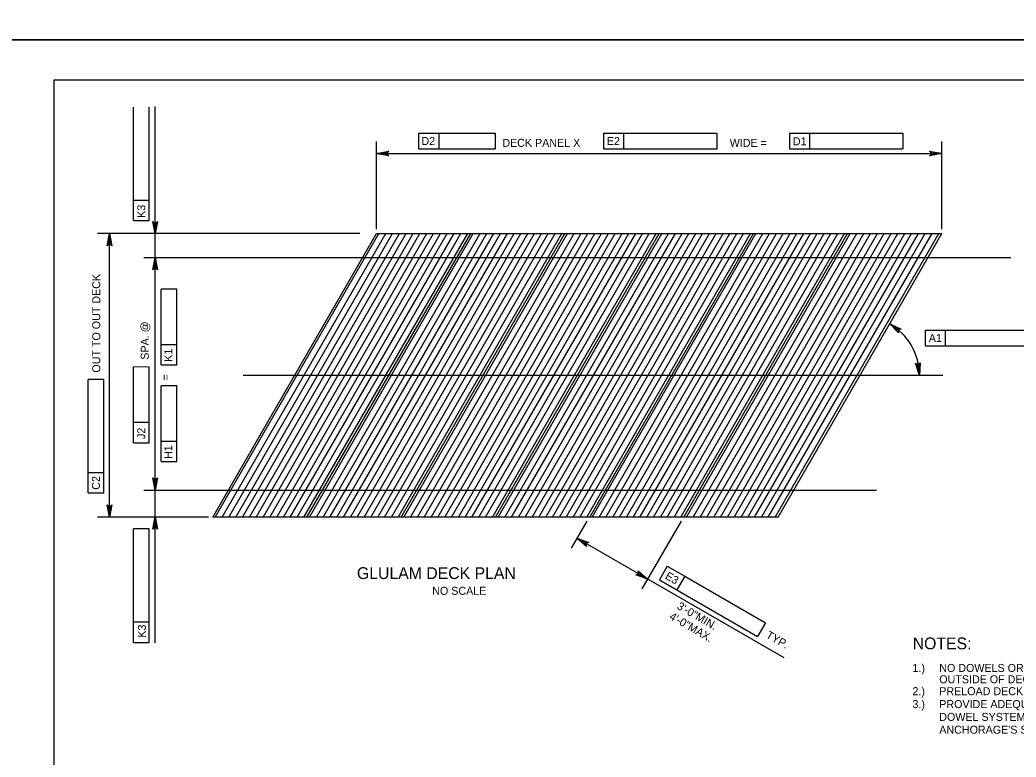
# Model space of a CAD drawing. Extents: x 638263 to 640391, y 293683 to 298655.
# Drawn here: x 639303.6 to 639677, y 296384.7 to 296661 of the extents above; entities that cross this region are included whole.
import ezdxf

# ---------------------------------------------------------------- set-up
doc = ezdxf.new("R2010")
doc.units = 0
for name, color, linetype in [('2', 7, 'Continuous'), ('4', 7, 'Continuous'), ('5', 7, 'Continuous'), ('PLT-BNDY', 7, 'Continuous')]:
    doc.layers.add(name, color=color, linetype=linetype)

msp = doc.modelspace()

# ---------------------------------------------------------------- linework, layer by layer
at = {"layer": '2'}
for p, q in [((639316.46, 296074.46), (639316.46, 296638.46)), ((639316.46, 296638.46), (640102.46, 296638.46)), ((639375.86, 296474.61), (639437.24, 296580.91)), ((639411.19, 296474.61), (639472.56, 296580.91)), ((639437.24, 296580.91), (639649.2, 296580.91)), ((639446.52, 296474.61), (639507.89, 296580.91)), ((639481.85, 296474.61), (639543.22, 296580.91)), ((639517.18, 296474.61), (639578.55, 296580.91)), ((639552.5, 296474.61), (639613.88, 296580.91)), ((639587.83, 296474.61), (639649.2, 296580.91)), ((639587.83, 296474.61), (639375.86, 296474.61))]:
    msp.add_line(p, q, dxfattribs=at)
at = {"layer": '4'}
for p, q in [((639346.12, 296593.31), (639346.12, 296628.27)), ((639352.03, 296585.74), (639352.03, 296628.26)), ((639354.33, 296427.53), (639354.33, 296628.5)), ((639453.04, 296618.52), (639460.6, 296618.52)), ((639453.04, 296618.52), (639453.04, 296612.61)), ((639460.6, 296618.52), (639460.6, 296612.61)), ((639460.6, 296618.52), (639481.7, 296618.52)), ((639481.7, 296618.52), (639481.7, 296612.61)), ((639522.31, 296618.52), (639529.87, 296618.52)), ((639522.31, 296618.52), (639522.31, 296612.61)), ((639529.87, 296618.52), (639529.87, 296612.61)), ((639529.87, 296618.52), (639564.82, 296618.52)), ((639564.82, 296618.52), (639564.82, 296612.61)), ((639592.09, 296618.52), (639592.09, 296612.61)), ((639592.09, 296618.52), (639599.65, 296618.52)), ((639599.65, 296618.52), (639599.65, 296612.61)), ((639599.65, 296618.52), (639634.61, 296618.52)), ((639634.61, 296618.52), (639634.61, 296612.61)), ((639437.24, 296582.48), (639437.24, 296615.39)), ((639649.2, 296582.48), (639649.2, 296615.39)), ((639437.24, 296610.89), (639649.2, 296610.89)), ((639453.04, 296612.61), (639481.7, 296612.61)), ((639522.31, 296612.61), (639564.82, 296612.61)), ((639592.09, 296612.61), (639634.61, 296612.61)), ((639346.12, 296585.75), (639346.12, 296593.31)), ((639352.03, 296593.31), (639346.12, 296593.31)), ((639346.12, 296585.75), (639352.03, 296585.74)), ((639431.04, 296580.91), (639332.65, 296580.91)), ((639337.16, 296474.61), (639337.16, 296580.91)), ((639350.04, 296571.95), (639675.06, 296571.95)), ((639362.38, 296560.04), (639356.48, 296560.05)), ((639356.48, 296539.04), (639356.48, 296560.05)), ((639362.38, 296531.64), (639362.38, 296560.04)), ((639642.89, 296544.69), (639650.45, 296544.69)), ((639642.89, 296544.69), (639642.89, 296538.78)), ((639650.45, 296544.69), (639685.41, 296544.69)), ((639650.45, 296544.69), (639650.45, 296538.78)), ((639362.38, 296539.2), (639356.48, 296539.2)), ((639356.48, 296531.64), (639356.48, 296539.04)), ((639642.89, 296538.78), (639685.41, 296538.78)), ((639352.03, 296530.87), (639346.12, 296530.88)), ((639346.12, 296510.03), (639346.12, 296530.88)), ((639352.03, 296502.47), (639352.03, 296530.87)), ((639356.48, 296531.64), (639362.38, 296531.64)), ((639335.01, 296526.19), (639329.11, 296526.2)), ((639329.11, 296491.24), (639329.11, 296526.2)), ((639335.01, 296483.67), (639335.01, 296526.19)), ((639387.27, 296527.76), (639649.55, 296527.76)), ((639362.38, 296523.81), (639356.48, 296523.82)), ((639356.48, 296502.98), (639356.48, 296523.82)), ((639362.38, 296495.41), (639362.38, 296523.81)), ((639346.12, 296502.47), (639346.12, 296510.03)), ((639352.03, 296510.03), (639346.12, 296510.03)), ((639346.12, 296502.47), (639352.03, 296502.47)), ((639356.48, 296495.41), (639356.48, 296502.98)), ((639362.38, 296502.97), (639356.48, 296502.98)), ((639356.48, 296495.41), (639362.38, 296495.41)), ((639329.11, 296483.68), (639329.11, 296491.24)), ((639335.01, 296491.23), (639329.11, 296491.24)), ((639329.11, 296483.68), (639335.01, 296483.67)), ((639350.04, 296484.67), (639624.67, 296484.67)), ((639374.3, 296474.61), (639332.66, 296474.61)), ((639516.09, 296473.1), (639510.28, 296463.03)), ((639551.44, 296473.12), (639536.77, 296447.72)), ((639352.03, 296470.18), (639346.12, 296470.18)), ((639346.12, 296435.22), (639346.12, 296470.18)), ((639352.03, 296427.66), (639352.03, 296470.18)), ((639590.13, 296421.81), (639512.41, 296466.71)), ((639546.28, 296456.21), (639543.33, 296451.1)), ((639546.28, 296456.21), (639552.83, 296452.43)), ((639543.33, 296451.1), (639580.14, 296429.83)), ((639552.83, 296452.43), (639549.87, 296447.32)), ((639552.83, 296452.43), (639583.1, 296434.94)), ((639346.12, 296427.66), (639346.12, 296435.22)), ((639352.03, 296435.22), (639346.12, 296435.22)), ((639583.1, 296434.94), (639580.14, 296429.83)), ((639346.12, 296427.66), (639352.03, 296427.66))]:
    msp.add_line(p, q, dxfattribs=at)
for points in [[(639437.24, 296610.89), (639441.9, 296611.76), (639441.54, 296611.52), (639441.35, 296611.2), (639441.3, 296610.89), (639441.35, 296610.58), (639441.54, 296610.27), (639441.9, 296610.02), (639437.24, 296610.89), (639441.54, 296610.27), (639441.35, 296610.58), (639437.24, 296610.89), (639441.3, 296610.89), (639441.35, 296611.2), (639437.24, 296610.89), (639441.54, 296611.52)], [(639649.2, 296610.89), (639644.54, 296610.02), (639644.9, 296610.27), (639645.09, 296610.58), (639645.14, 296610.89), (639645.09, 296611.2), (639644.9, 296611.52), (639644.54, 296611.76), (639649.2, 296610.89), (639644.9, 296611.52), (639645.09, 296611.2), (639649.2, 296610.89), (639645.14, 296610.89), (639645.09, 296610.58), (639649.2, 296610.89), (639644.9, 296610.27)], [(639354.33, 296580.8), (639353.46, 296585.46), (639353.7, 296585.1), (639354.02, 296584.91), (639354.33, 296584.86), (639354.64, 296584.91), (639354.95, 296585.1), (639355.2, 296585.46), (639354.33, 296580.8), (639354.95, 296585.1), (639354.64, 296584.91), (639354.33, 296580.8), (639354.33, 296584.86), (639354.02, 296584.91), (639354.33, 296580.8), (639353.7, 296585.1)], [(639337.16, 296580.91), (639338.03, 296576.25), (639337.78, 296576.61), (639337.47, 296576.8), (639337.16, 296576.85), (639336.84, 296576.8), (639336.53, 296576.61), (639336.28, 296576.25), (639337.16, 296580.91), (639336.53, 296576.61), (639336.84, 296576.8), (639337.16, 296580.91), (639337.16, 296576.85), (639337.47, 296576.8), (639337.16, 296580.91), (639337.78, 296576.61)], [(639354.33, 296571.95), (639355.2, 296567.29), (639354.95, 296567.65), (639354.64, 296567.83), (639354.33, 296567.89), (639354.02, 296567.83), (639353.7, 296567.65), (639353.46, 296567.29), (639354.33, 296571.95), (639353.7, 296567.65), (639354.02, 296567.83), (639354.33, 296571.95), (639354.33, 296567.89), (639354.64, 296567.83), (639354.33, 296571.95), (639354.95, 296567.65)], [(639629.67, 296547.07), (639633.95, 296545.03), (639633.51, 296545.04), (639633.18, 296544.9), (639632.95, 296544.68), (639632.81, 296544.39), (639632.78, 296544.03), (639632.92, 296543.62), (639629.67, 296547.07), (639632.78, 296544.03), (639632.81, 296544.39), (639629.67, 296547.07), (639632.95, 296544.68), (639633.18, 296544.9), (639629.67, 296547.07), (639633.51, 296545.04)], [(639640.8, 296527.74), (639639.35, 296532.26), (639639.64, 296531.93), (639639.98, 296531.79), (639640.29, 296531.77), (639640.6, 296531.86), (639640.88, 296532.09), (639641.09, 296532.47), (639640.8, 296527.74), (639640.88, 296532.09), (639640.6, 296531.86), (639640.8, 296527.74), (639640.29, 296531.77), (639639.98, 296531.79), (639640.8, 296527.74), (639639.64, 296531.93)], [(639354.33, 296484.67), (639353.46, 296489.33), (639353.7, 296488.97), (639354.02, 296488.79), (639354.33, 296488.73), (639354.64, 296488.79), (639354.95, 296488.97), (639355.2, 296489.33), (639354.33, 296484.67), (639354.95, 296488.97), (639354.64, 296488.79), (639354.33, 296484.67), (639354.33, 296488.73), (639354.02, 296488.79), (639354.33, 296484.67), (639353.7, 296488.97)], [(639337.16, 296474.61), (639336.28, 296479.27), (639336.53, 296478.92), (639336.84, 296478.73), (639337.16, 296478.68), (639337.47, 296478.73), (639337.78, 296478.92), (639338.03, 296479.27), (639337.16, 296474.61), (639337.78, 296478.92), (639337.47, 296478.73), (639337.16, 296474.61), (639337.16, 296478.68), (639336.84, 296478.73), (639337.16, 296474.61), (639336.53, 296478.92)], [(639354.33, 296474.73), (639355.2, 296470.07), (639354.95, 296470.42), (639354.64, 296470.61), (639354.33, 296470.66), (639354.02, 296470.61), (639353.7, 296470.42), (639353.46, 296470.07), (639354.33, 296474.73), (639353.7, 296470.42), (639354.02, 296470.61), (639354.33, 296474.73), (639354.33, 296470.66), (639354.64, 296470.61), (639354.33, 296474.73), (639354.95, 296470.42)], [(639512.41, 296466.71), (639516.88, 296465.14), (639516.44, 296465.1), (639516.13, 296464.92), (639515.92, 296464.68), (639515.81, 296464.38), (639515.82, 296464.02), (639516, 296463.62), (639512.41, 296466.71), (639515.82, 296464.02), (639515.81, 296464.38), (639512.41, 296466.71), (639515.92, 296464.68), (639516.13, 296464.92), (639512.41, 296466.71), (639516.44, 296465.1)], [(639538.9, 296451.41), (639534.42, 296452.98), (639534.86, 296453.02), (639535.18, 296453.2), (639535.38, 296453.44), (639535.49, 296453.74), (639535.49, 296454.1), (639535.3, 296454.5), (639538.9, 296451.41), (639535.49, 296454.1), (639535.49, 296453.74), (639538.9, 296451.41), (639535.38, 296453.44), (639535.18, 296453.2), (639538.9, 296451.41), (639534.86, 296453.02)]]:
    msp.add_lwpolyline(points, dxfattribs=at)
msp.add_arc((639618.52, 296527.76), 22.28, 359.9994, 60.0006, dxfattribs=at)
at = {"layer": '5'}
for p, q in [((639376.82, 296474.61), (639438.19, 296580.91)), ((639379.38, 296474.61), (639440.75, 296580.91)), ((639381.94, 296474.61), (639443.31, 296580.91)), ((639384.49, 296474.61), (639445.86, 296580.91)), ((639387.05, 296474.61), (639448.42, 296580.91)), ((639389.61, 296474.61), (639450.98, 296580.91)), ((639392.16, 296474.61), (639453.54, 296580.91)), ((639394.72, 296474.61), (639456.09, 296580.91)), ((639397.28, 296474.61), (639458.65, 296580.91)), ((639399.84, 296474.61), (639461.21, 296580.91)), ((639402.39, 296474.61), (639463.76, 296580.91)), ((639404.95, 296474.61), (639466.32, 296580.91)), ((639407.51, 296474.61), (639468.88, 296580.91)), ((639410.06, 296474.61), (639471.44, 296580.91)), ((639412.15, 296474.61), (639473.52, 296580.91)), ((639414.71, 296474.61), (639476.08, 296580.91)), ((639417.26, 296474.61), (639478.64, 296580.91)), ((639419.82, 296474.61), (639481.19, 296580.91)), ((639422.38, 296474.61), (639483.75, 296580.91)), ((639424.94, 296474.61), (639486.31, 296580.91)), ((639427.49, 296474.61), (639488.86, 296580.91)), ((639430.05, 296474.61), (639491.42, 296580.91)), ((639432.61, 296474.61), (639493.98, 296580.91)), ((639435.16, 296474.61), (639496.54, 296580.91)), ((639437.72, 296474.61), (639499.09, 296580.91)), ((639440.28, 296474.61), (639501.65, 296580.91)), ((639442.84, 296474.61), (639504.21, 296580.91)), ((639445.39, 296474.61), (639506.76, 296580.91)), ((639447.48, 296474.61), (639508.85, 296580.91)), ((639450.04, 296474.61), (639511.41, 296580.91)), ((639452.59, 296474.61), (639513.96, 296580.91)), ((639455.15, 296474.61), (639516.52, 296580.91)), ((639457.71, 296474.61), (639519.08, 296580.91)), ((639460.26, 296474.61), (639521.64, 296580.91)), ((639462.82, 296474.61), (639524.19, 296580.91)), ((639465.38, 296474.61), (639526.75, 296580.91)), ((639467.94, 296474.61), (639529.31, 296580.91)), ((639470.49, 296474.61), (639531.86, 296580.91)), ((639473.05, 296474.61), (639534.42, 296580.91)), ((639475.61, 296474.61), (639536.98, 296580.91)), ((639478.16, 296474.61), (639539.54, 296580.91)), ((639480.72, 296474.61), (639542.09, 296580.91)), ((639482.81, 296474.61), (639544.18, 296580.91)), ((639485.36, 296474.61), (639546.74, 296580.91)), ((639487.92, 296474.61), (639549.29, 296580.91)), ((639490.48, 296474.61), (639551.85, 296580.91)), ((639493.04, 296474.61), (639554.41, 296580.91)), ((639495.59, 296474.61), (639556.96, 296580.91)), ((639498.15, 296474.61), (639559.52, 296580.91)), ((639500.71, 296474.61), (639562.08, 296580.91)), ((639503.26, 296474.61), (639564.64, 296580.91)), ((639505.82, 296474.61), (639567.19, 296580.91)), ((639508.38, 296474.61), (639569.75, 296580.91)), ((639510.94, 296474.61), (639572.31, 296580.91)), ((639513.49, 296474.61), (639574.86, 296580.91)), ((639516.05, 296474.61), (639577.42, 296580.91)), ((639518.14, 296474.61), (639579.51, 296580.91)), ((639520.69, 296474.61), (639582.06, 296580.91)), ((639523.25, 296474.61), (639584.62, 296580.91)), ((639525.81, 296474.61), (639587.18, 296580.91)), ((639528.36, 296474.61), (639589.74, 296580.91)), ((639530.92, 296474.61), (639592.29, 296580.91)), ((639533.48, 296474.61), (639594.85, 296580.91)), ((639536.04, 296474.61), (639597.41, 296580.91)), ((639538.59, 296474.61), (639599.96, 296580.91)), ((639541.15, 296474.61), (639602.52, 296580.91)), ((639543.71, 296474.61), (639605.08, 296580.91)), ((639546.26, 296474.61), (639607.64, 296580.91)), ((639548.82, 296474.61), (639610.19, 296580.91)), ((639551.38, 296474.61), (639612.75, 296580.91)), ((639553.46, 296474.61), (639614.83, 296580.91)), ((639556.02, 296474.61), (639617.39, 296580.91)), ((639558.58, 296474.61), (639619.95, 296580.91)), ((639561.13, 296474.61), (639622.51, 296580.91)), ((639563.69, 296474.61), (639625.06, 296580.91)), ((639566.25, 296474.61), (639627.62, 296580.91)), ((639568.81, 296474.61), (639630.18, 296580.91)), ((639571.36, 296474.61), (639632.74, 296580.91)), ((639573.92, 296474.61), (639635.29, 296580.91)), ((639576.48, 296474.61), (639637.85, 296580.91)), ((639579.03, 296474.61), (639640.41, 296580.91)), ((639581.59, 296474.61), (639642.96, 296580.91)), ((639584.15, 296474.61), (639645.52, 296580.91)), ((639586.71, 296474.61), (639648.08, 296580.91))]:
    msp.add_line(p, q, dxfattribs=at)
at = {"layer": 'PLT-BNDY'}
for points in [[(639276.46, 297247.46), (640117.46, 297247.46), (640117.46, 296653.46), (639276.46, 296653.46)], [(639276.46, 296653.46), (640117.46, 296653.46), (640117.46, 296059.46), (639276.46, 296059.46)]]:
    msp.add_lwpolyline(points, close=True, dxfattribs=at)

# ---------------------------------------------------------------- texts
at = {"layer": '4'}
for s, rotation, p in [('D2', 359.9382, (639454.11, 296614.07)), ('E2', 359.9382, (639523.59, 296614.07)), ('D1', 359.9382, (639593.33, 296613.95)), ('K3', 89.9382, (639350.57, 296586.77)), ('OUT TO OUT DECK', 90, (639333.69, 296528.76)), ('SPA. @', 90, (639351.87, 296533.61)), ('A1', 359.9382, (639644.31, 296540.24)), ('K1', 89.9382, (639360.69, 296532.85)), ('=', 90, (639359.6, 296525.85)), ('J2', 89.9382, (639350.57, 296503.87)), ('H1', 89.9382, (639360.69, 296496.41)), ('C2', 89.9382, (639333.56, 296484.86)), ('E3', 329.9229, (639545.18, 296451.71)), ('3\'-0"MIN.', 329.9791, (639549.61, 296440.42)), ('4\'-0"MAX.', 329.9791, (639546.76, 296436.58)), ('K3', 89.9382, (639350.81, 296429.41)), ('TYP.', 330.5868, (639582.95, 296429.54))]:
    msp.add_text(s, height=3, rotation=rotation, dxfattribs=at).set_placement(p)
for s, height, p in [('DECK PANEL X', 3, (639484.43, 296613.39)), ('WIDE =', 3, (639569.68, 296613.39)), ('GLULAM DECK PLAN', 4.4292, (639429.92, 296451.4)), ('NO SCALE', 3, (639458.15, 296445.49)), ('NOTES:', 4.429, (639638.27, 296425.06)), ('1.)', 3, (639638.18, 296416.58)), ('NO DOWELS OR STIFFENER BEAMS NEEDED BETWEEN FACIA BEAM AND ', 3, (639648.24, 296416.58)), ('OUTSIDE OF DECK.', 3, (639648.24, 296412.33)), ('2.)', 3, (639638.18, 296407.87)), ('PRELOAD DECK PANEL WHILE FASTENING PANEL TO BEAM.', 3, (639648.24, 296407.87)), ('3.)', 3, (639638.18, 296403.03)), ('PROVIDE ADEQUATE SPACING BETWEEN THE DECK ANCHORAGE AND THE ', 3, (639648.24, 296403.03)), ('DOWEL SYSTEM.  ADJUSTMENTS TO THE DOWEL SYSTEM AND/OR DECK', 3, (639648.24, 296398.23)), ("ANCHORAGE'S SPACING MAY BE NECESSARY.", 3, (639648.24, 296393.43))]:
    msp.add_text(s, height=height, dxfattribs=at).set_placement(p)

doc.saveas('drawing.dxf')
